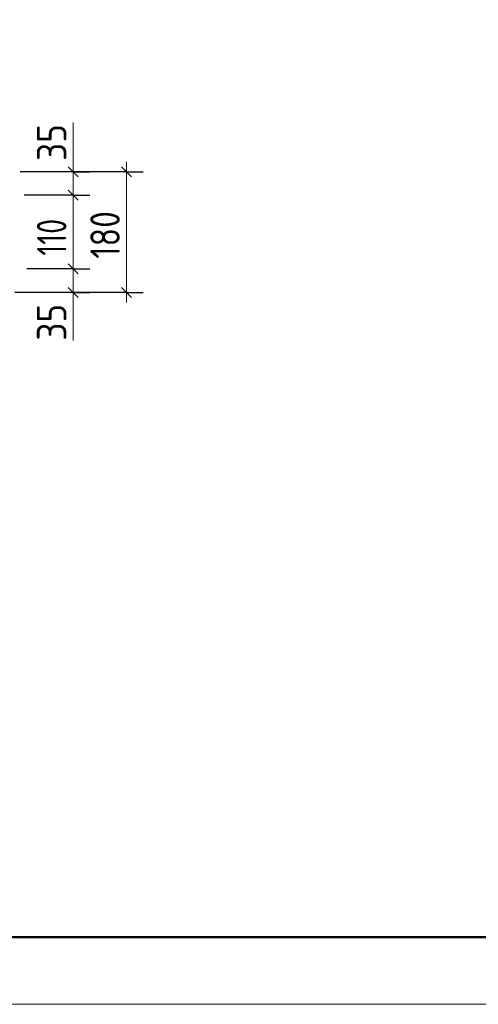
# Model space of a CAD drawing. Header units: millimetres. Extents: x -49773 to 2322955, y -3321 to 58485.
# Tile 455 of 580: x 1782333 to 1785758, y -2257 to 5086. Entities that reach past the tile are written whole.
import ezdxf

# ---------------------------------------------------------------- set-up
doc = ezdxf.new("R2010")
doc.units = ezdxf.units.MM
doc.layers.add('Standard', color=7, linetype='Continuous', lineweight=25)
doc.layers.add('Размерная линия_ общее', color=7, linetype='Continuous', lineweight=13)
doc.styles.add('ISOCPEUR', font='txt')

msp = doc.modelspace()

# ---------------------------------------------------------------- linework, layer by layer
at = {"layer": 'Standard', "color": 7, "linetype": 'Continuous', "lineweight": 13, "transparency": 33554687}
msp.add_lwpolyline([(1762586.4, -2257.3), (1821986.4, -2257.3), (1821986.4, 39742.7), (1762586.4, 39742.7), (1762586.4, -2257.3)], close=True, dxfattribs=at)
at = {"layer": 'Standard', "color": 7, "linetype": 'Continuous', "lineweight": 50, "transparency": 33554687}
msp.add_lwpolyline([(1764586.4, 39242.7), (1821486.4, 39242.7), (1821486.4, -1757.3), (1764586.4, -1757.3), (1764586.4, 39242.7)], close=True, dxfattribs=at)
at = {"layer": 'Размерная линия_ общее', "color": 7, "linetype": 'Continuous', "lineweight": 13, "transparency": 33554687}
for p, q in [((1782732.4, 4033.2), (1782732.4, 4319.2)), ((1782732.3, 3864.8), (1782732.4, 4033.2)), ((1782732.3, 3952.3), (1782732.3, 4027.3)), ((1783131, 3952.3), (1783131, 4027.3)), ((1782732.3, 3777.3), (1782732.3, 3952.3)), ((1782732.3, 3227.3), (1782732.3, 3777.3)), ((1782732.3, 3052.3), (1782732.3, 3227.3)), ((1782732.3, 3139.8), (1782731.9, 2978.8)), ((1782732.3, 3052.3), (1782732.3, 2977.3)), ((1783131, 3052.3), (1783131, 2977.3)), ((1782731.9, 2978.8), (1782731.9, 2692.8))]:
    msp.add_line(p, q, dxfattribs=at)
at = {"layer": 'Размерная линия_ общее', "color": 7, "linetype": 'Continuous', "lineweight": 25, "transparency": 33554687}
for p, q in [((1782769.8, 3914.8), (1782694.8, 3989.8)), ((1783168.5, 3914.8), (1783093.5, 3989.8)), ((1782769.8, 3739.8), (1782694.8, 3814.8)), ((1782769.8, 3189.8), (1782694.8, 3264.8)), ((1782769.8, 3014.8), (1782694.8, 3089.8)), ((1783168.5, 3014.8), (1783093.5, 3089.8))]:
    msp.add_line(p, q, dxfattribs=at)
at = {"layer": 'Размерная линия_ общее', "color": 253, "linetype": 'Continuous', "lineweight": -3, "true_color": 0xa0a0a0, "transparency": 33554687}
for p, q in [((1783131, 3952.3), (1782364.4, 3952.3)), ((1782732.3, 3952.3), (1782607.3, 3952.3)), ((1782732.3, 3952.3), (1782857.3, 3952.3)), ((1783131, 3952.3), (1783006, 3952.3)), ((1783131, 3952.3), (1783256, 3952.3)), ((1782732.3, 3777.3), (1782607.3, 3777.3)), ((1782732.3, 3777.3), (1782857.3, 3777.3)), ((1782732.3, 3227.3), (1782607.3, 3227.3)), ((1782732.3, 3227.3), (1782857.3, 3227.3)), ((1783131, 3052.3), (1782396.6, 3052.3)), ((1782732.3, 3052.3), (1782607.3, 3052.3)), ((1782732.3, 3052.3), (1782857.3, 3052.3)), ((1783131, 3052.3), (1783006, 3052.3)), ((1783131, 3052.3), (1783256, 3052.3))]:
    msp.add_line(p, q, dxfattribs=at)
for points in [[(1782732.3, 3952.3), (1782715.3, 3952.3), (1782715.3, 3952.3), (1782336.6, 3952.3)], [(1782732.3, 3777.3), (1782715.3, 3777.3), (1782715.3, 3777.3), (1782366, 3777.3)], [(1782732.3, 3227.3), (1782715.2, 3227.3), (1782715.2, 3227.3), (1782715.1, 3227.3), (1782715.1, 3227.3), (1782386.4, 3227.3)], [(1782732.3, 3052.3), (1782715.1, 3052.3), (1782715.1, 3052.3), (1782715, 3052.3), (1782715, 3052.3), (1782296.6, 3052.3)]]:
    msp.add_lwpolyline(points, dxfattribs=at)
at = {"layer": 'Размерная линия_ общее', "color": 7, "linetype": 'Continuous', "lineweight": 13, "transparency": 33554687}
msp.add_lwpolyline([(1783131, 3052.3), (1783131, 3354), (1783131, 3354), (1783131, 3952.3)], dxfattribs=at)

# ---------------------------------------------------------------- texts
at = {"layer": 'Размерная линия_ общее', "color": 7, "linetype": 'Continuous', "lineweight": 25, "transparency": 33554687, "char_height": 220, "attachment_point": 7, "rotation": 90, "style": 'ISOCPEUR'}
for s, insert, width in [('\\W0.87;35', (1782682.3, 4033.2), 403.932), ('\\W0.74;110', (1782682.3, 3326.3), 455.155), ('\\W0.83;180', (1783081, 3304.3), 508.571), ('\\W0.87;35', (1782681.9, 2692.8), 403.924)]:
    msp.add_mtext(s, dxfattribs=dict(at, insert=insert, width=width))

doc.saveas('drawing.dxf')
